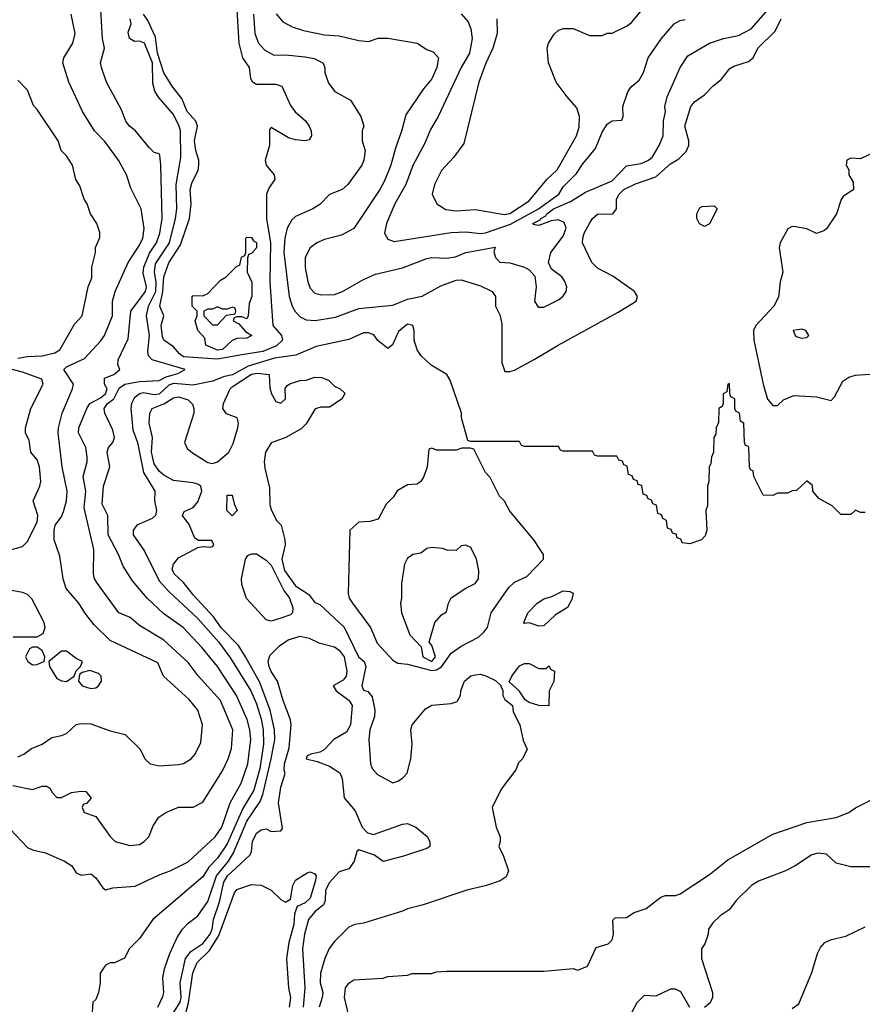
# Model space of a CAD drawing. Header units: inches. Extents: x 1793389 to 1900389, y 320802 to 470796.
# Tile 521 of 656: x 1880938 to 1884398, y 385182 to 389227. Entities that reach past the tile are written whole.
import ezdxf

# ---------------------------------------------------------------- set-up
doc = ezdxf.new("R2010")
doc.units = ezdxf.units.IN
doc.header["$MEASUREMENT"] = 0
doc.layers.add('B8388', color=7, linetype='Continuous')

msp = doc.modelspace()

# ---------------------------------------------------------------- linework, layer by layer
at = {"layer": 'B8388', "color": 2}
for points, elevation in [([(1880910, 386080.7), (1880990, 386064), (1881030, 386078), (1881050, 386078), (1881062, 386070), (1881072, 386050), (1881090, 386032), (1881110, 386032), (1881150, 386052), (1881190, 386058), (1881210, 386056), (1881231.1, 386028.9), (1881212.7, 386007.3), (1881198, 386002), (1881194, 385990), (1881202, 385970), (1881250, 385954), (1881310, 385871.3), (1881330, 385851.3), (1881390, 385834.8), (1881430, 385838.8), (1881448.7, 385850), (1881468.7, 385870), (1881485.6, 385914.4), (1881508.7, 385950), (1881538, 385970), (1881590, 385991), (1881650, 385992), (1881690, 386012), (1881770, 386141), (1881794.5, 386190), (1881807.5, 386232.5), (1881813.6, 386310), (1881762, 386430), (1881671.2, 386531.2), (1881630, 386586), (1881530, 386677.2), (1881430, 386738), (1881391.1, 386771.1), (1881345.2, 386790), (1881257, 386910), (1881245.1, 386930), (1881240.7, 386950), (1881242, 387050), (1881202, 387222), (1881209.6, 387290), (1881198, 387350), (1881215.1, 387410), (1881215.1, 387430), (1881209.5, 387470), (1881179.5, 387530), (1881180.7, 387550), (1881213, 387630), (1881226, 387650), (1881270, 387673.8), (1881289.7, 387690), (1881296.8, 387710), (1881286, 387730), (1881286.2, 387753.8), (1881324, 387770), (1881349.2, 387790), (1881340.9, 387810), (1881342, 387830), (1881383.9, 387916.1), (1881394.5, 388030), (1881454.3, 388110), (1881458.7, 388130), (1881445.3, 388185.3), (1881448.2, 388210), (1881471.5, 388268.5), (1881499.7, 388310), (1881513.7, 388350), (1881522.6, 388410), (1881518, 388630), (1881513.2, 388670), (1881510, 388675.3), (1881490, 388682), (1881470, 388702), (1881414, 388770), (1881389, 388790), (1881374, 388810), (1881356.6, 388856.6), (1881294, 388970), (1881274, 389030), (1881269.2, 389050), (1881286, 389110), (1881278, 389150), (1881269.6, 389290.4)], 214), ([(1881828.2, 389290), (1881837.6, 389130), (1881852.7, 389070), (1881880.3, 389030), (1881885.8, 388985.8), (1881893.1, 388973.1), (1881910, 388962.4), (1881990, 388962), (1882014.3, 388954.3), (1882050, 388874.8), (1882069, 388849), (1882111.5, 388811.5), (1882126, 388790), (1882134.4, 388770), (1882135.5, 388750), (1882127.1, 388732.9), (1882110.7, 388729.3), (1882070, 388733.3), (1882041.8, 388741.8), (1881970, 388784), (1881964.1, 388775.9), (1881963.6, 388710), (1881945.7, 388650), (1881950.5, 388630), (1881983, 388590), (1881986, 388570), (1881962, 388538), (1881951.5, 388510), (1881952, 388410), (1881967.1, 388310), (1881964.6, 388150), (1881978, 387970), (1882013.4, 387930), (1882017.3, 387910), (1881992.3, 387887.7), (1881936.5, 387863.5), (1881850, 387849.7), (1881750, 387832.9), (1881610, 387841.7), (1881593.6, 387853.6), (1881570, 387883), (1881529.8, 387909.8), (1881524.2, 387924.2), (1881518.5, 387970), (1881529.6, 388010), (1881512.8, 388050), (1881526.2, 388110), (1881529.8, 388170.2), (1881550, 388227.7), (1881598.2, 388301.8), (1881635.4, 388410), (1881642, 388470), (1881638, 388530), (1881644.6, 388555.4), (1881670.9, 388609.1), (1881673.7, 388630), (1881673.7, 388650), (1881661.3, 388690), (1881655.8, 388730), (1881668, 388790), (1881661.6, 388810), (1881626, 388850), (1881603.8, 388903.8), (1881567.3, 388950), (1881530, 389009.2), (1881503.1, 389090), (1881495.2, 389155.2), (1881463.7, 389223.7), (1881446.6, 389250)], 206), ([(1882897.3, 389230), (1882899.1, 389170), (1882880.5, 389110), (1882852.1, 389047.9), (1882823.8, 388970), (1882762, 388718), (1882719.8, 388660.2), (1882670, 388608), (1882641, 388550), (1882631.3, 388510), (1882651.3, 388470), (1882687.9, 388447.9), (1882730, 388442), (1882810, 388447.7), (1882926.7, 388426.7), (1882950, 388430.6), (1883030, 388483), (1883102, 388570), (1883145.1, 388610), (1883224.5, 388750), (1883234.9, 388785.1), (1883236.2, 388830), (1883225.4, 388865.4), (1883185.2, 388910), (1883141.2, 388970), (1883109.2, 389050), (1883104, 389110), (1883109, 389130), (1883132.9, 389167.1), (1883150, 389184.7), (1883171.1, 389191.1), (1883210, 389191.3), (1883278, 389162), (1883330, 389162), (1883350, 389172), (1883370, 389172), (1883430, 389201), (1883450, 389216), (1883528, 389310)], 222), ([(1880930, 386199.1), (1880955.3, 386210), (1880986.8, 386233.2), (1881030, 386251), (1881070, 386278), (1881110, 386286), (1881130, 386294.8), (1881170, 386331.3), (1881190, 386336), (1881230, 386334), (1881310, 386304.7), (1881370.9, 386290.9), (1881432, 386230), (1881452, 386190), (1881474, 386170), (1881510, 386161), (1881590, 386166.8), (1881610, 386171.3), (1881642, 386190), (1881659, 386210), (1881682, 386258), (1881689.2, 386330), (1881669.2, 386390), (1881633.8, 386433.8), (1881529, 386530), (1881504.7, 386584.7), (1881310, 386676), (1881242.5, 386742.5), (1881205.2, 386790), (1881181.2, 386830), (1881129.3, 386890), (1881116, 386930), (1881103.2, 387023.2), (1881079, 387090), (1881079, 387130), (1881084, 387150), (1881110, 387184.7), (1881119.5, 387210), (1881129.5, 387250.5), (1881133, 387290), (1881111.8, 387390), (1881095.6, 387530), (1881097.6, 387550), (1881111.8, 387610), (1881155.3, 387710), (1881159, 387730), (1881119.3, 387790), (1881130, 387800.7), (1881204.4, 387835.6), (1881270, 387906.8), (1881286, 387930), (1881318.4, 388010), (1881319.6, 388070), (1881329.6, 388110), (1881383.6, 388230), (1881430, 388301), (1881442.9, 388330), (1881449.4, 388369.4), (1881437.2, 388450), (1881394.8, 388534.8), (1881376, 388590), (1881344, 388650), (1881287.3, 388727.3), (1881245.2, 388770), (1881196, 388850), (1881139.3, 388970), (1881115.1, 389050), (1881119.3, 389070), (1881156, 389130), (1881165.2, 389170), (1881149.3, 389250)], 218), ([(1881898, 389250), (1881903.1, 389170), (1881919.1, 389130), (1881942.8, 389102.8), (1881982, 389082), (1882030, 389083), (1882110, 389074), (1882147.1, 389067.1), (1882182, 389050), (1882191.3, 389030), (1882191.3, 389010), (1882206.4, 388966.4), (1882231.6, 388931.6), (1882296.9, 388896.9), (1882338, 388830), (1882351.3, 388790), (1882344.7, 388770), (1882344.7, 388730), (1882356, 388690), (1882350.8, 388650), (1882342.8, 388630), (1882284.7, 388550), (1882262, 388530), (1882210, 388508.7), (1882170, 388468), (1882142, 388450), (1882070, 388419), (1882055.9, 388404.1), (1882036.3, 388370), (1882026.7, 388330), (1882023.1, 388270), (1882044.4, 388090), (1882056.3, 388050), (1882068.5, 388028.5), (1882090, 388006.8), (1882114.6, 387994.6), (1882150.5, 387990.5), (1882235.1, 388004.9), (1882330, 388040.7), (1882470, 388054), (1882530, 388079.1), (1882590, 388090.6), (1882666.7, 388133.3), (1882730, 388157.1), (1882750, 388158), (1882830, 388134), (1882870, 388114.8), (1882878, 388110), (1882891, 388090), (1882891.3, 388050), (1882910, 388014), (1882918, 387978), (1882918, 387818), (1882930, 387782), (1882950, 387781), (1882970, 387786.8), (1883050, 387831), (1883149.5, 387890.5), (1883394.8, 388025.2), (1883468.9, 388071.1), (1883475.3, 388090), (1883462, 388110), (1883373.8, 388173.8), (1883310, 388206.6), (1883286.6, 388230), (1883249.4, 388310), (1883249.5, 388330), (1883256.2, 388350), (1883277.6, 388390), (1883290, 388410.7), (1883310, 388427.7), (1883374, 388430), (1883389, 388450), (1883388.7, 388490), (1883399, 388510), (1883419, 388530), (1883466.7, 388553.3), (1883550, 388582), (1883610, 388634.8), (1883644.1, 388655.9), (1883674.8, 388685.2), (1883685.2, 388710), (1883685.2, 388730), (1883669.4, 388790), (1883694, 388870), (1883709, 388890), (1883750, 388918.8), (1883784.7, 388955.3), (1883818.6, 388981.4), (1883853.8, 389026.2), (1883870, 389036.3), (1883930, 389054.8), (1883949, 389070), (1883969.2, 389110), (1884039.5, 389180.5), (1884064.5, 389230)], 210), ([(1881990.6, 389250.6), (1882018, 389218), (1882057.3, 389197.3), (1882103.1, 389183.1), (1882190, 389164.4), (1882250, 389160.5), (1882330, 389141), (1882370, 389138), (1882410, 389150.8), (1882449.3, 389150.7), (1882570, 389130.8), (1882610, 389104.7), (1882635.3, 389095.3), (1882658, 389070), (1882650.7, 389030), (1882630, 388984), (1882596.4, 388943.6), (1882523.4, 388836.6), (1882507.5, 388772.5), (1882480.4, 388699.6), (1882461.6, 388630), (1882435.6, 388564.4), (1882416.3, 388530), (1882310, 388369.2), (1882258.8, 388341.2), (1882190, 388323.7), (1882158, 388310), (1882130.5, 388289.5), (1882110.6, 388249.4), (1882110.5, 388209.5), (1882120.5, 388150), (1882130, 388124.7), (1882150, 388102.8), (1882176.8, 388096.8), (1882230, 388098), (1882264, 388110), (1882350, 388159.1), (1882398.9, 388181.1), (1882510, 388208), (1882610, 388245.5), (1882630, 388250.4), (1882690, 388247.3), (1882727.2, 388252.8), (1882770, 388270.4), (1882890, 388292), (1882884.7, 388275.3), (1882891, 388250), (1882910, 388231), (1882950, 388227.7), (1883010, 388210.6), (1883030, 388198.8), (1883053.2, 388173.2), (1883058.8, 388130), (1883051.3, 388070), (1883066.4, 388046.4), (1883090, 388046), (1883150, 388076), (1883168.7, 388090), (1883182, 388110), (1883184, 388130), (1883174.8, 388154.8), (1883164, 388170), (1883122, 388202), (1883109.2, 388230), (1883119.3, 388270), (1883170, 388337.3), (1883181.6, 388370), (1883173.6, 388393.6), (1883150, 388404.5), (1883119.8, 388400.2), (1883070, 388382), (1883045.6, 388385.6), (1883045.2, 388390), (1883075.5, 388404.5), (1883077.2, 388410), (1883098.6, 388421.4), (1883102.9, 388430), (1883130, 388450.2), (1883199.3, 388480.7), (1883261.6, 388518.4), (1883370, 388564.7), (1883430, 388626), (1883490, 388636.5), (1883519.3, 388650), (1883536, 388664), (1883562.9, 388710), (1883579.5, 388750), (1883582, 388810), (1883589.3, 388850), (1883587, 388870), (1883596.2, 388910), (1883650, 389031.3), (1883681.5, 389078.5), (1883769.6, 389130.4), (1883828, 389150), (1883890, 389161.6), (1883941.2, 389190), (1884010, 389267.7)], 214), ([(1882750, 389250.7), (1882778.8, 389218.8), (1882790.6, 389190), (1882795.5, 389150), (1882785.5, 389090), (1882750.4, 389030), (1882656.3, 388830), (1882624.7, 388775.3), (1882600.9, 388719.1), (1882552.3, 388627.7), (1882523.8, 388550), (1882478, 388470), (1882444, 388390), (1882436, 388350), (1882450, 388324.7), (1882476, 388316), (1882710, 388352.4), (1882770, 388354.9), (1882830, 388348.8), (1882850, 388352), (1882953.4, 388386.6), (1883068.2, 388450), (1883151.6, 388510), (1883170, 388540.7), (1883224.4, 388595.6), (1883250, 388634.8), (1883302.5, 388697.5), (1883330, 388764.7), (1883350, 388798), (1883370, 388811.3), (1883410, 388814), (1883415.3, 388830), (1883414, 388870), (1883435.3, 388930), (1883449.3, 388950.7), (1883482, 388978), (1883499, 389010), (1883519, 389070), (1883573.2, 389150), (1883625.2, 389210), (1883650, 389224), (1883670, 389227.7)], 218), ([(1880899.9, 385899.9), (1880970, 385826), (1880990, 385816), (1881043.5, 385803.5), (1881122, 385770), (1881152, 385750), (1881170, 385722), (1881190, 385712), (1881230, 385718), (1881250, 385702), (1881279.6, 385659.6), (1881290, 385652), (1881320.2, 385659.8), (1881412.5, 385667.5), (1881510, 385714), (1881555.3, 385730), (1881630, 385767.7), (1881740.9, 385870), (1881767.6, 385910), (1881801.6, 386010), (1881847.3, 386090), (1881874.7, 386170), (1881886.6, 386270), (1881883.5, 386310), (1881872.1, 386352.1), (1881827.8, 386450), (1881750, 386569.3), (1881686.7, 386646.7), (1881609.7, 386729.7), (1881530, 386786.6), (1881461.2, 386850), (1881401.2, 386921.2), (1881362.5, 386982.5), (1881343.7, 387030), (1881301.6, 387110), (1881299.5, 387190), (1881276.2, 387236.2), (1881281.6, 387310), (1881308.3, 387390), (1881296.9, 387450), (1881302, 387470), (1881320.5, 387490), (1881326.6, 387510), (1881320.4, 387540.4), (1881287, 387610), (1881285.1, 387630), (1881298.4, 387650), (1881324, 387670), (1881347, 387713), (1881369.4, 387730), (1881430, 387741.2), (1881510, 387744.9), (1881539.8, 387760.2), (1881586.8, 387773.2), (1881618, 387790), (1881482, 387830), (1881466.6, 387846.6), (1881464.1, 387864.1), (1881471.2, 387930), (1881458.3, 388010), (1881466.6, 388050), (1881496.5, 388110), (1881498.7, 388150), (1881491.8, 388190), (1881496, 388224), (1881553.7, 388310), (1881578.3, 388410), (1881582.6, 388450), (1881580.4, 388550), (1881599.1, 388660.9), (1881597.6, 388770), (1881593.3, 388790), (1881570, 388837), (1881508.2, 388908.2), (1881492.9, 388932.9), (1881484.7, 388964.7), (1881483.4, 389050), (1881450.7, 389130.7), (1881430, 389138.4), (1881410, 389138), (1881389.3, 389150), (1881383.7, 389176.3), (1881395.1, 389210), (1881391.6, 389230)], 210), ([(1880930, 387836.9), (1880970, 387843.6), (1881030, 387845.8), (1881082, 387858), (1881102.7, 387870), (1881163.2, 387976.8), (1881194, 388010), (1881219, 388130), (1881233.6, 388166.4), (1881234, 388210), (1881248.7, 388270), (1881248.9, 388291.1), (1881267.3, 388332.7), (1881267.3, 388352.7), (1881255.3, 388390), (1881229, 388430), (1881215.3, 388470), (1881202, 388490), (1881184.7, 388544.7), (1881168.7, 388570), (1881155.3, 388630), (1881130, 388668), (1881108.7, 388690), (1881095.3, 388730), (1881010, 388858), (1880994.6, 388874.6), (1880970, 388938), (1880930, 388978)], 222), ([(1884450, 388684), (1884390, 388655.3), (1884350, 388658), (1884334, 388650), (1884332, 388630), (1884342, 388610), (1884342, 388590), (1884359.6, 388559.6), (1884362, 388530), (1884319.6, 388500.4), (1884311.1, 388488.9), (1884291.3, 388430), (1884250, 388368), (1884239.8, 388360.2), (1884210, 388349), (1884170, 388368), (1884123.6, 388376.4), (1884110, 388378), (1884091.6, 388368.4), (1884061, 388310), (1884056, 388290), (1884071, 388190), (1884061, 388150), (1884053.2, 388086.8), (1884034.8, 388050), (1883960.7, 387970), (1883950.6, 387950), (1883952.7, 387910), (1883990.9, 387729.1), (1884008.3, 387668.3), (1884030, 387642), (1884050, 387642), (1884074.6, 387665.4), (1884116.4, 387683.6), (1884210, 387678), (1884270, 387662), (1884283.1, 387676.9), (1884318, 387742), (1884342, 387758), (1884370, 387766), (1884428.9, 387771.1)], 210), ([(1884410, 387202), (1884390, 387202), (1884370, 387212), (1884350, 387194), (1884310, 387194), (1884274, 387230), (1884219.6, 387259.6), (1884194, 387290), (1884192.7, 387312.7), (1884171.6, 387331.6), (1884168.4, 387331.6), (1884127.3, 387292.7), (1884110, 387292), (1884090, 387282), (1884050, 387282), (1884030, 387272), (1883990, 387274), (1883952, 387350), (1883950, 387374), (1883938, 387378), (1883934, 387390), (1883931.6, 387468.4), (1883930, 387474), (1883918, 387478), (1883914, 387490), (1883911.3, 387570), (1883898, 387578), (1883894, 387610), (1883878, 387618), (1883874, 387630), (1883874, 387670), (1883858, 387678), (1883854, 387690), (1883852.7, 387732.7), (1883846, 387730), (1883842, 387698), (1883826, 387690), (1883826, 387650), (1883822, 387638), (1883808, 387630), (1883807.3, 387572.7), (1883798, 387550), (1883796.4, 387523.6), (1883788, 387510), (1883786, 387450), (1883778, 387430), (1883776.4, 387403.6), (1883768.4, 387388.4), (1883768, 387330), (1883762, 387310), (1883762, 387230), (1883755.3, 387210), (1883759, 387130), (1883752.9, 387107.1), (1883738, 387090), (1883690, 387074), (1883658, 387078), (1883652.7, 387092.7), (1883638, 387098), (1883632.7, 387112.7), (1883618, 387118), (1883612.7, 387132.7), (1883598, 387138), (1883594, 387170), (1883578, 387178), (1883572.7, 387192.7), (1883558, 387198), (1883552.7, 387232.7), (1883538, 387238), (1883532.7, 387252.7), (1883518, 387258), (1883512.7, 387272.7), (1883498, 387278), (1883492.7, 387312.7), (1883478, 387318), (1883472.7, 387332.7), (1883458, 387338), (1883452.7, 387352.7), (1883438, 387358), (1883432.7, 387392.7), (1883418, 387398), (1883412.7, 387412.7), (1883398, 387418), (1883390, 387434), (1883310, 387434), (1883298, 387438), (1883290, 387454), (1883170, 387454), (1883158, 387458), (1883150, 387474), (1883010, 387474), (1882998, 387478), (1882990, 387494), (1882790, 387494), (1882778, 387498), (1882751.6, 387591.6), (1882751.3, 387610), (1882705.4, 387745.4), (1882692, 387770), (1882627.5, 387807.5), (1882585.8, 387845.8), (1882570.5, 387870.5), (1882557.3, 387910), (1882558, 387950), (1882552, 387970), (1882535.3, 387975.3), (1882530, 387976), (1882493.6, 387946.4), (1882469.3, 387890.7), (1882450, 387876), (1882408.5, 387908.5), (1882391.8, 387931.8), (1882370, 387940.5), (1882350, 387940.5), (1882290, 387912.7), (1882155.6, 387884.4), (1882071.1, 387848.9), (1881984, 387836), (1881875.9, 387804.1), (1881812.1, 387767.9), (1881778.9, 387761.1), (1881730, 387742), (1881650, 387725.7), (1881570, 387732.7), (1881550, 387725.3), (1881510, 387689.1), (1881490, 387686), (1881445.7, 387694.3), (1881429.8, 387690.2), (1881408.4, 387671.6), (1881396.9, 387650), (1881394.7, 387630), (1881402.5, 387542.5), (1881421.3, 387490), (1881446.7, 387366.7), (1881492.3, 387290), (1881492, 387250), (1881499.5, 387210), (1881496, 387190), (1881482.4, 387177.6), (1881419.3, 387150), (1881404.5, 387130), (1881404.5, 387110), (1881450, 387044), (1881510, 386922), (1881550, 386878.4), (1881670, 386767.3), (1881755.1, 386670), (1881803.9, 386603.9), (1881886.6, 386470), (1881910, 386416), (1881930, 386354), (1881938, 386310), (1881939.2, 386250), (1881923.5, 386150), (1881898.8, 386061.2), (1881853.8, 385986.2), (1881790, 385841.6), (1881750, 385782.4), (1881715.2, 385744.8), (1881690, 385704.9), (1881484, 385530), (1881430, 385452), (1881389.1, 385410.9), (1881368.4, 385371.6), (1881327.3, 385352.7), (1881310, 385352), (1881290, 385342), (1881269, 385310), (1881268.7, 385270), (1881262, 385230), (1881250, 385202), (1881238, 385190), (1881235.3, 385150)], 206), ([(1880890, 387046), (1880950, 387062.8), (1880970, 387082.8), (1881010, 387164), (1881013.1, 387190), (1880992.6, 387250), (1881020.5, 387310), (1881024.7, 387330), (1881019.6, 387390), (1881010, 387419), (1880984, 387450), (1880977.5, 387497.5), (1880962, 387530), (1880962, 387550), (1880984, 387630), (1881034, 387730), (1881029, 387750), (1880950, 387778.5), (1880870, 387799.7)], 222), ([(1881505.2, 385170), (1881525.6, 385214.4), (1881529.3, 385230.7), (1881526, 385290), (1881531.9, 385328.1), (1881554.5, 385390), (1881583.9, 385456.1), (1881606, 385490), (1881630, 385514.8), (1881670, 385544.7), (1881710, 385604), (1881745.8, 385710), (1881794.7, 385770), (1881816, 385804), (1881870, 385934.4), (1881925.3, 386014.7), (1881936.3, 386043.7), (1881970.8, 386190), (1881985.3, 386270), (1881983.9, 386310), (1881966.2, 386390), (1881924, 386504), (1881865.1, 386610), (1881835.9, 386655.9), (1881766.7, 386726.7), (1881733.8, 386773.8), (1881650, 386863.6), (1881610, 386915.1), (1881572.7, 386950), (1881563.7, 386970), (1881569.5, 386990.5), (1881590, 387016), (1881670, 387058), (1881690, 387062), (1881720.4, 387059.6), (1881730, 387062), (1881735.3, 387070), (1881727.3, 387087.3), (1881672.7, 387087.3), (1881657.2, 387097.2), (1881633.4, 387153.4), (1881606, 387190), (1881613.2, 387206.8), (1881650, 387222.8), (1881670, 387246), (1881685.2, 387290), (1881682, 387310), (1881670, 387319), (1881650, 387324), (1881570, 387333.2), (1881530, 387355.1), (1881510, 387372.3), (1881490, 387402.7), (1881478.5, 387450), (1881483, 387510), (1881469.6, 387570), (1881472.7, 387610), (1881482, 387630), (1881530, 387648.4), (1881570, 387674), (1881590, 387677), (1881630, 387665.5), (1881647, 387647), (1881653, 387630), (1881652.7, 387610), (1881614.4, 387490), (1881625.5, 387465.5), (1881647.3, 387447.3), (1881710, 387407.3), (1881730, 387403), (1881750, 387410.4), (1881796.2, 387450), (1881814.7, 387485.3), (1881833.6, 387550), (1881836.9, 387570), (1881831.1, 387591.1), (1881787.6, 387607.6), (1881771.5, 387630), (1881774.3, 387650), (1881802, 387710), (1881810, 387718.7), (1881890, 387771.1), (1881914.7, 387774.7), (1881962, 387770), (1881965.4, 387714.6), (1881971.3, 387690), (1881990, 387658), (1882010, 387651.3), (1882028.7, 387670), (1882028.4, 387711.6), (1882036.4, 387723.6), (1882050, 387732), (1882090, 387744.7), (1882114.6, 387745.4), (1882150, 387758), (1882176.9, 387756.9), (1882205.4, 387745.4), (1882230, 387722), (1882254, 387710), (1882272.7, 387692.7), (1882262, 387670), (1882210, 387635.3), (1882174.6, 387634.6), (1882151.1, 387628.9), (1882113.7, 387566.3), (1882094, 387546), (1882031.3, 387510), (1881970, 387489), (1881947.7, 387450), (1881942, 387410), (1881944.5, 387384.5), (1881963.6, 387303.6), (1881965.4, 387234.6), (1881970, 387214), (1881992, 387170), (1882012, 387150), (1882026.8, 387090), (1882027.3, 387070), (1882014.3, 387010), (1882024.6, 386964.6), (1882070, 386901.1), (1882125.2, 386865.2), (1882150, 386832), (1882170, 386824.7), (1882270, 386730.8), (1882328.4, 386610), (1882353, 386590), (1882359.3, 386570), (1882342.8, 386490), (1882350, 386472), (1882367.3, 386467.3), (1882384.5, 386444.5), (1882396, 386390), (1882395.3, 386364.7), (1882376, 386310), (1882371, 386270), (1882378, 386170), (1882384.7, 386150), (1882406.4, 386126.4), (1882470, 386092), (1882490, 386098), (1882510, 386111.3), (1882529.1, 386130.9), (1882544, 386190), (1882549, 386250), (1882544, 386310), (1882549, 386330), (1882604.1, 386395.9), (1882630, 386411.3), (1882710, 386418), (1882734.6, 386425.4), (1882748, 386450), (1882748.7, 386470), (1882764, 386510), (1882790, 386530.8), (1882810, 386536), (1882830, 386538), (1882851.6, 386531.6), (1882891.6, 386511.6), (1882912.7, 386492.7), (1882922, 386470), (1882922, 386450), (1882930, 386434), (1882962, 386410), (1882963.6, 386383.6), (1882991, 386330), (1883005.4, 386265.4), (1883022, 386230), (1883002, 386190), (1882986.4, 386173.6), (1882975.3, 386144.7), (1882914.4, 386065.6), (1882878, 385990), (1882894.8, 385910), (1882911, 385870), (1882911.3, 385850), (1882904.7, 385830), (1882924.7, 385790), (1882944.7, 385730), (1882934.8, 385705.2), (1882910.7, 385689.3), (1882854, 385670), (1882774, 385650), (1882594, 385590), (1882530, 385574), (1882510, 385564), (1882350, 385515.3), (1882314, 385510), (1882290, 385499), (1882230, 385439.3), (1882208.9, 385411.1), (1882190.4, 385370), (1882172.7, 385310), (1882172, 385270), (1882182, 385230), (1882180.3, 385210), (1882167.4, 385170)], 202), ([(1880911.6, 386691.6), (1881010, 386692), (1881034.6, 386705.4), (1881042, 386730), (1881039, 386750), (1880987.5, 386847.5), (1880970, 386865.2), (1880950, 386873.2), (1880890, 386884)], 222), ([(1881570.9, 385150), (1881597.3, 385190), (1881601, 385210), (1881597.2, 385270), (1881618.3, 385370), (1881641, 385399), (1881690, 385432.2), (1881720.2, 385470), (1881728.3, 385490), (1881734, 385530), (1881757.8, 385602.2), (1881775.8, 385684.2), (1881791.5, 385710), (1881883.7, 385796.3), (1881889.3, 385810), (1881893.2, 385850), (1881910, 385884.7), (1881930, 385898), (1881950, 385902), (1881970, 385892), (1882010, 385894), (1882016.4, 385903.6), (1882000.9, 386010), (1882010, 386074), (1882028, 386130), (1882024, 386144), (1882025.2, 386170), (1882044.8, 386235.2), (1882052, 386330), (1882049.5, 386350), (1882019.5, 386430), (1881997, 386510), (1881970, 386549.2), (1881962, 386570), (1881958, 386590), (1881964.7, 386615.3), (1882005.2, 386654.8), (1882040.9, 386679.1), (1882090, 386694.8), (1882126.4, 386686.4), (1882166.8, 386666.8), (1882230, 386650.4), (1882250, 386636.4), (1882270.3, 386610), (1882280.5, 386550), (1882279.1, 386530), (1882266.4, 386513.6), (1882224.7, 386490), (1882237.3, 386470), (1882290.4, 386430), (1882303.1, 386410), (1882296.9, 386330), (1882280, 386300), (1882228, 386270), (1882190, 386229), (1882170, 386217.2), (1882134, 386210), (1882118, 386202), (1882114, 386190), (1882159.8, 386179.8), (1882210, 386160.3), (1882252.9, 386132.9), (1882261.7, 386110), (1882270.6, 386030), (1882316, 385976), (1882344.4, 385910), (1882365.8, 385885.8), (1882390, 385879.3), (1882510, 385922), (1882530, 385924), (1882564.7, 385910), (1882610.5, 385870.5), (1882622, 385850), (1882622, 385830), (1882610, 385822), (1882514, 385790), (1882430, 385768.7), (1882394.2, 385794.2), (1882330, 385816), (1882322.8, 385810), (1882310.8, 385770), (1882295.5, 385744.5), (1882290, 385739), (1882250, 385726), (1882210, 385681.6), (1882193.1, 385650), (1882192.4, 385607.6), (1882186, 385590), (1882150, 385561.3), (1882124.4, 385530), (1882106.7, 385470), (1882099.5, 385410), (1882108.2, 385250), (1882101.3, 385170)], 198), ([(1882290, 385134), (1882271, 385210), (1882276, 385250), (1882290, 385268.7), (1882310, 385282), (1882430, 385288.7), (1882450, 385295.3), (1882530, 385302), (1882550, 385308), (1882628.4, 385308.4), (1882650, 385315.3), (1882690, 385318), (1883090, 385318), (1883210, 385328.7), (1883230, 385322), (1883270, 385338), (1883305.4, 385414.6), (1883354, 385430), (1883370, 385446), (1883376, 385470), (1883372.7, 385527.3), (1883383.6, 385536.4), (1883430, 385538), (1883461, 385559), (1883510, 385575.3), (1883570, 385622), (1883590, 385628.7), (1883630, 385628.7), (1883650, 385635.3), (1883770, 385715.3), (1883845.2, 385774.8), (1884030, 385881.2), (1884170, 385929.3), (1884290.5, 385949.5), (1884342, 385970), (1884370, 385989), (1884470, 386039)], 206), ([(1884430, 385747), (1884350, 385746), (1884290, 385762), (1884250, 385798), (1884216.9, 385803.1), (1884190, 385795.3), (1884122, 385750), (1884082, 385730), (1883972.1, 385687.9), (1883942.8, 385670), (1883881, 385610), (1883851.3, 385570), (1883814.4, 385545.6), (1883783.5, 385516.5), (1883766, 385490), (1883764.7, 385470), (1883751.3, 385430), (1883738, 385410), (1883738, 385370), (1883782, 385230), (1883782, 385210), (1883772.7, 385187.3), (1883750, 385168)], 210), ([(1881614.7, 385125.3), (1881631.7, 385188.3), (1881649, 385311), (1881667.2, 385352.8), (1881716.8, 385403.2), (1881755.2, 385464.8), (1881819.7, 385640.3), (1881830, 385653), (1881890, 385673.4), (1881930, 385670.7), (1881970.6, 385650.6), (1882010, 385612), (1882030, 385602), (1882050, 385614), (1882059, 385670), (1882070, 385691.3), (1882118, 385722), (1882130, 385726), (1882150, 385718), (1882154.8, 385710), (1882153, 385690), (1882130, 385617.2), (1882110, 385599.3), (1882076.9, 385583.1), (1882066, 385554), (1882063, 385510), (1882043.7, 385436.3), (1882033.4, 385370), (1882042.3, 385250), (1882050.2, 385210), (1882044.6, 385170)], 194), ([(1884110, 385164.7), (1884136.5, 385183.5), (1884190, 385312), (1884213.2, 385390), (1884225.4, 385414.6), (1884244.4, 385435.6), (1884271.5, 385448.5), (1884330, 385461.3), (1884410, 385500.4)], 210), ([(1883690, 385168), (1883652.9, 385232.9), (1883630, 385244), (1883610, 385244), (1883550, 385215.3), (1883502, 385218), (1883471.6, 385188.4), (1883452, 385150)], 210)]:
    msp.add_lwpolyline(points, dxfattribs=dict(at, elevation=elevation))
for points, elevation in [([(1883750, 388378), (1883728.9, 388388.9), (1883718, 388410), (1883718, 388430), (1883730, 388454), (1883740.4, 388459.6), (1883790, 388462), (1883802, 388450), (1883770, 388388)], 206), ([(1881870, 387998), (1881850, 388006), (1881830, 388006), (1881818, 388002), (1881814, 387990), (1881838, 387978), (1881865.4, 387945.4), (1881890.6, 387929.4), (1881870, 387918), (1881830, 387917.2), (1881810.4, 387909.6), (1881770, 387872.3), (1881750, 387868.7), (1881702, 387890), (1881698, 387918), (1881669, 387950), (1881658, 387990), (1881666, 388010), (1881666, 388030), (1881646, 388050), (1881646, 388090), (1881650, 388094), (1881690, 388092), (1881710, 388102), (1881763.1, 388156.9), (1881786, 388170), (1881830, 388214), (1881842, 388218), (1881848.4, 388251.6), (1881862, 388258), (1881866, 388270), (1881866, 388330), (1881870, 388334), (1881890, 388332), (1881898, 388318), (1881910, 388311.3), (1881910.6, 388290), (1881890, 388266), (1881878, 388262), (1881872.7, 388247.3), (1881872, 388190), (1881890.7, 388149.3), (1881890.7, 388090), (1881879.6, 388060.4), (1881876, 388010)], 202), ([(1881750, 388048), (1881730, 388038), (1881710, 388038), (1881694, 388030), (1881694, 388010), (1881730, 387974), (1881750, 387974), (1881787.3, 388012.7), (1881822, 388018), (1881826, 388030), (1881822, 388042), (1881810, 388046), (1881790, 388038), (1881770, 388038)], 202), ([(1884150, 387955.3), (1884114, 387950), (1884122, 387930), (1884130, 387924.7), (1884150, 387918), (1884170, 387922), (1884178, 387930), (1884166, 387950)], 214), ([(1882787.3, 387467.3), (1882752.7, 387467.3), (1882730, 387458), (1882650, 387458), (1882630, 387466), (1882618, 387462), (1882611.3, 387390), (1882598, 387350), (1882584.7, 387330), (1882570, 387319), (1882530, 387316), (1882488.5, 387291.5), (1882472.8, 387267.2), (1882443.1, 387236.9), (1882410, 387175.3), (1882375.3, 387164.7), (1882330, 387162), (1882294, 387130), (1882286, 386870), (1882291, 386850), (1882304, 386830), (1882378, 386730), (1882406.1, 386666.1), (1882470, 386596), (1882490, 386582.8), (1882530, 386579.3), (1882630, 386552.7), (1882650, 386555.6), (1882670, 386567.6), (1882710, 386624.9), (1882750, 386653.4), (1882822, 386690), (1882844, 386710), (1882859, 386730), (1882873.2, 386790), (1882945.8, 386894.2), (1882970, 386916), (1883020.4, 386939.6), (1883088, 387010), (1883088, 387030), (1883075.3, 387050), (1883048.7, 387090), (1882950, 387208), (1882928.9, 387248.9), (1882908, 387270), (1882870, 387346), (1882850, 387366), (1882802, 387462)], 206), ([(1881810, 387188.7), (1881788.7, 387210), (1881790, 387274), (1881810, 387274), (1881818, 387238), (1881831.3, 387210)], 198), ([(1882770, 387068), (1882750, 387066), (1882730, 387046), (1882692.7, 387047.3), (1882674.6, 387054.6), (1882630, 387059), (1882610, 387054), (1882584.7, 387035.3), (1882554, 387030), (1882530, 387015.3), (1882518, 386990), (1882506, 386910), (1882506, 386850), (1882501, 386830), (1882506, 386790), (1882539.8, 386699.8), (1882586.8, 386650), (1882593.4, 386610), (1882630, 386590.6), (1882645.1, 386610), (1882630, 386655.3), (1882619, 386670), (1882642.7, 386750), (1882670, 386782), (1882690, 386794), (1882698, 386830), (1882708.9, 386851.1), (1882769.1, 386890.9), (1882808.7, 386910), (1882822, 386930), (1882823.1, 386963.1), (1882813.2, 387010), (1882790, 387058)], 210), ([(1881970, 386755.3), (1881950, 386762), (1881869.1, 386849.1), (1881850, 386906), (1881849.2, 386930), (1881865.2, 387010), (1881874.6, 387025.4), (1881890, 387032), (1881910, 387032), (1881950, 387006), (1881970, 386986), (1882022, 386882), (1882045.5, 386850), (1882058.8, 386810), (1882058, 386790), (1882050, 386782), (1882010, 386768.7)], 198), ([(1883070, 386736), (1883030, 386749), (1883010, 386746), (1883008, 386750), (1883024, 386790), (1883062.7, 386830), (1883090, 386847.7), (1883122.8, 386857.2), (1883170, 386880.5), (1883197.3, 386877.3), (1883210.9, 386870.9), (1883204.7, 386844.7), (1883187.5, 386812.5), (1883138.5, 386781.5), (1883090, 386737.2)], 202), ([(1881010, 386648.7), (1880990, 386648.7), (1880978, 386642), (1880962, 386610), (1880971.3, 386590), (1880990, 386576), (1881010, 386577.3), (1881030, 386586.8), (1881038, 386590), (1881041.2, 386610), (1881030, 386635.3)], 222), ([(1881110, 386633.2), (1881058, 386590), (1881060.7, 386570), (1881090, 386520.5), (1881110, 386510.4), (1881130, 386508), (1881162, 386530), (1881170, 386552), (1881188, 386570), (1881195.3, 386590), (1881170, 386602), (1881130, 386632.7)], 222), ([(1883070, 386562), (1883098, 386562), (1883112, 386572), (1883118, 386558), (1883134, 386550), (1883131.6, 386508.4), (1883112, 386470), (1883110, 386408), (1883070, 386408.7), (1883030, 386422), (1883013.2, 386433.2), (1882988.7, 386470), (1882947.3, 386507.3), (1882958, 386530), (1882990, 386572), (1883010, 386582), (1883030, 386582)], 202), ([(1881226.4, 386553.6), (1881194.8, 386545.2), (1881183.6, 386536.4), (1881178.8, 386510), (1881194.8, 386490), (1881230, 386478.7), (1881250, 386482.4), (1881260.9, 386490), (1881274, 386510), (1881272, 386530), (1881261, 386541)], 222)]:
    msp.add_lwpolyline(points, close=True, dxfattribs=dict(at, elevation=elevation))

doc.saveas('drawing.dxf')
